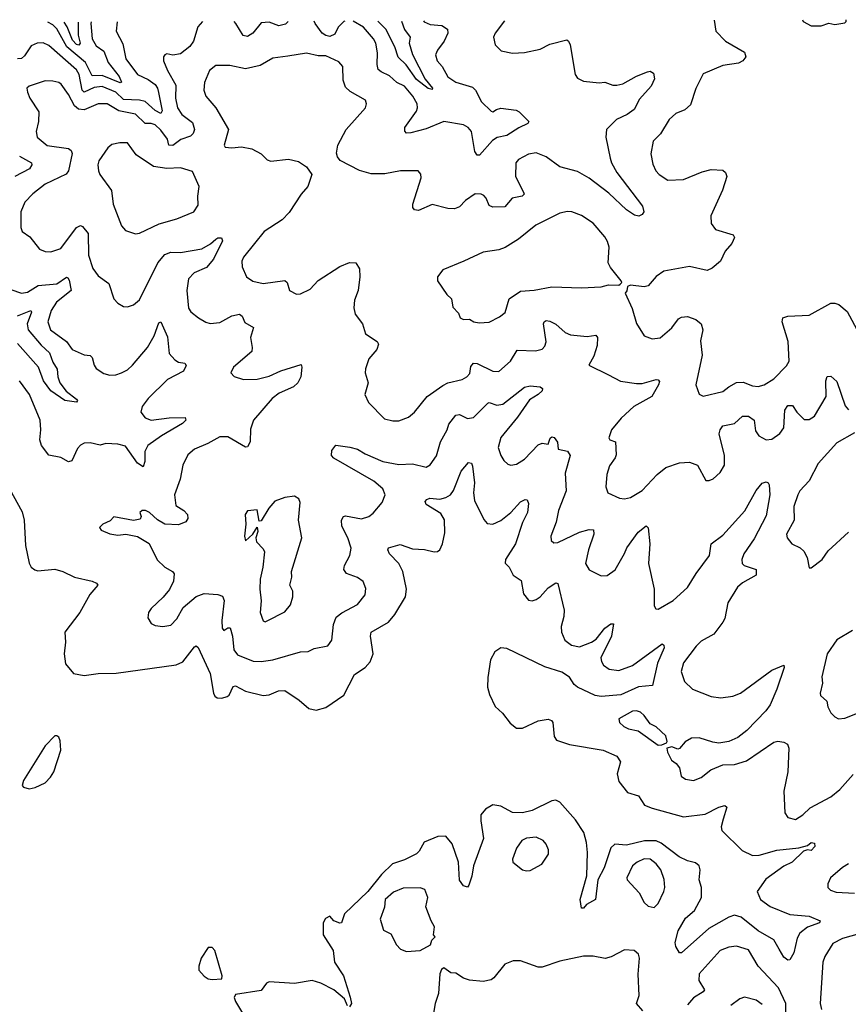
# Model space of a CAD drawing. Extents: x 1954678 to 2060275, y 904822 to 1016299.
# Tile 456 of 467: x 2040336 to 2044553, y 1011261 to 1016274. Entities that reach past the tile are written whole.
import ezdxf

# ---------------------------------------------------------------- set-up
doc = ezdxf.new("R2010")
doc.units = 0

msp = doc.modelspace()

# ---------------------------------------------------------------- linework, layer by layer
at = {"layer": '0CON20XD'}
for points in [[(2043869.9, 1016271.7), (2043879.2, 1016215), (2043928, 1016165), (2044025, 1016108), (2044031.2, 1016085), (2044016.7, 1016065), (2043995, 1016052.9), (2043915, 1016041.1), (2043815, 1015998), (2043777.2, 1015922.8), (2043749.8, 1015840.2), (2043720.8, 1015815), (2043675, 1015795.7), (2043641.9, 1015765), (2043596.9, 1015693.1), (2043560, 1015655), (2043548.8, 1015591.2), (2043557.7, 1015537.7), (2043574.2, 1015504.2), (2043590, 1015485), (2043635, 1015456.2), (2043715, 1015460.8), (2043810.3, 1015499.7), (2043855, 1015511.4), (2043915, 1015508), (2043928.8, 1015495), (2043936, 1015475), (2043913.5, 1015406.5), (2043854.2, 1015275), (2043856, 1015236), (2043876.7, 1015205), (2043968, 1015178), (2043973.8, 1015165), (2043960.8, 1015135), (2043926.7, 1015095), (2043902.5, 1015045), (2043861.3, 1015008.7), (2043835, 1014996.4), (2043745, 1015017.1), (2043615, 1014992.9), (2043575, 1014965.8), (2043535, 1014919.2), (2043515, 1014914), (2043445, 1014922.5), (2043430, 1014915), (2043427, 1014893), (2043418.3, 1014881.7), (2043452.5, 1014802.5), (2043475, 1014726.7), (2043515, 1014664), (2043555, 1014648.1), (2043595, 1014654.4), (2043655.4, 1014704.6), (2043689.4, 1014750.6), (2043705, 1014759.4), (2043735, 1014761.9), (2043777.4, 1014747.4), (2043804.6, 1014724.6), (2043812.5, 1014695), (2043801.1, 1014638.9), (2043809.1, 1014565), (2043777.8, 1014415), (2043795, 1014367.5), (2043815, 1014356.2), (2043915, 1014380.5), (2043944.7, 1014405.3), (2043985, 1014426.2), (2044018.4, 1014428.4), (2044065, 1014409.4), (2044095, 1014405.6), (2044125, 1014414.4), (2044174.6, 1014445.4), (2044239.4, 1014510.6), (2044252.2, 1014535), (2044247.7, 1014635), (2044216.5, 1014735), (2044220.6, 1014755), (2044245, 1014764.6), (2044355, 1014769.1), (2044465, 1014830.9), (2044485, 1014831.1), (2044505, 1014822.9), (2044547.8, 1014787.8), (2044608, 1014675)], [(2044321, 1016273.1), (2044323.3, 1016265), (2044365, 1016243.3), (2044415, 1016243.3), (2044454.2, 1016255.8), (2044485, 1016250), (2044535, 1016257.5), (2044542.5, 1016265), (2044541.8, 1016273.7)], [(2040831.6, 1016262.4), (2040827.8, 1016215), (2040861.6, 1016151.6), (2040875.4, 1016075), (2040934.8, 1015994.8), (2040989.3, 1015969.3), (2041025, 1015943.1), (2041037.7, 1015925), (2041042.4, 1015902.4), (2041060.9, 1015809.1), (2041055, 1015795.5), (2041025, 1015810.6), (2040975, 1015857.3), (2040945, 1015864.8), (2040865, 1015868.1), (2040825, 1015904.3), (2040755, 1015933.8), (2040715, 1015928.9), (2040664.2, 1015904.2), (2040654.6, 1015914.6), (2040638.9, 1015995), (2040625, 1016018.8), (2040485, 1016142.3), (2040455, 1016155.4), (2040425, 1016154.5), (2040395, 1016140.5), (2040360.7, 1016089.3), (2040344.4, 1016075.6), (2040325, 1016074)], [(2041266.4, 1016263.7), (2041242.6, 1016237.4), (2041220.9, 1016165), (2041202.1, 1016137.9), (2041155, 1016099.1), (2041115, 1016092.5), (2041085, 1016099.2), (2041074.4, 1016095.6), (2041068, 1016085), (2041068.1, 1016065), (2041087.5, 1016015), (2041131.1, 1015941.1), (2041128.6, 1015875), (2041138.7, 1015825), (2041161.5, 1015791.5), (2041215, 1015750.9), (2041226.5, 1015715), (2041218.8, 1015695), (2041205, 1015680.3), (2041155.5, 1015664.5), (2041115, 1015633.8), (2041094.8, 1015634.8), (2041088, 1015665), (2041055, 1015711.8), (2041025, 1015738), (2041005, 1015745.7), (2040975, 1015745.3), (2040925, 1015793.2), (2040839.9, 1015809.9), (2040782, 1015845), (2040735, 1015845.2), (2040664.8, 1015815.2), (2040635, 1015817.4), (2040614.8, 1015834.8), (2040585, 1015892.5), (2040547.5, 1015945), (2040535, 1015953.6), (2040505, 1015961.5), (2040465, 1015962.2), (2040384.2, 1015935.8), (2040372.5, 1015925), (2040376.2, 1015905), (2040388, 1015875), (2040433.3, 1015805), (2040431.1, 1015755), (2040419.4, 1015705), (2040425.6, 1015675), (2040475, 1015633.8), (2040585, 1015617.3), (2040597.9, 1015607.9), (2040603.2, 1015593.2), (2040584.7, 1015505), (2040573.2, 1015486.8), (2040465, 1015435.9), (2040402.3, 1015387.7), (2040361.8, 1015345), (2040342.1, 1015295), (2040341.2, 1015215), (2040348.8, 1015195), (2040388.3, 1015168.3), (2040436.2, 1015105), (2040465, 1015093.1), (2040495, 1015092.2), (2040545, 1015108.1), (2040624.4, 1015215), (2040645, 1015225.6), (2040655, 1015221.4), (2040684.6, 1015185), (2040685.4, 1015075), (2040707.8, 1015007.8), (2040735, 1014970), (2040790.3, 1014930.3), (2040815, 1014853.3), (2040835, 1014831.2), (2040865, 1014814), (2040885, 1014811.2), (2040915, 1014822), (2040945, 1014848), (2041038.9, 1015035), (2041075, 1015078.8), (2041105, 1015090.8), (2041155, 1015088.9), (2041263.1, 1015106.9), (2041307.9, 1015132.1), (2041333.7, 1015156.3), (2041345, 1015163.8), (2041363.3, 1015163.3), (2041368.1, 1015148.1), (2041322.3, 1015055), (2041287.1, 1015012.9), (2041224.4, 1014985), (2041194.6, 1014955), (2041186.4, 1014895), (2041195.7, 1014805), (2041206.8, 1014786.8), (2041246.2, 1014755), (2041283.2, 1014733.2), (2041305, 1014727.5), (2041355, 1014732.5), (2041415, 1014765.4), (2041455, 1014774.4), (2041468.1, 1014765), (2041481.5, 1014731.5), (2041526.5, 1014706.5), (2041511.5, 1014655), (2041520, 1014605), (2041517.5, 1014585), (2041424.2, 1014505), (2041411.2, 1014475), (2041427.3, 1014457.3), (2041475, 1014441.4), (2041545, 1014443.6), (2041605, 1014459.1), (2041664.7, 1014485.3), (2041768.6, 1014518.6), (2041772.5, 1014505), (2041766.7, 1014455), (2041752.5, 1014425), (2041729.2, 1014405), (2041657.5, 1014372.5), (2041620.8, 1014345), (2041525.6, 1014235), (2041510.6, 1014189.4), (2041509.6, 1014125), (2041495, 1014099.2), (2041485, 1014098.1), (2041395, 1014150.6), (2041355, 1014150.6), (2041293.9, 1014116.1), (2041225, 1014086.9), (2041192.4, 1014057.6), (2041165.6, 1014005), (2041152.5, 1013935), (2041124.4, 1013855), (2041130.9, 1013800.9), (2041170.8, 1013775), (2041190, 1013755), (2041192.5, 1013735), (2041182.2, 1013717.8), (2041145, 1013701.1), (2041075, 1013704.5), (2041037.1, 1013727.1), (2040997.5, 1013765), (2040976.7, 1013775), (2040960, 1013775), (2040946.7, 1013765), (2040953.8, 1013745), (2040948.8, 1013731.2), (2040915, 1013724.2), (2040815, 1013742), (2040796.9, 1013723.1), (2040760, 1013705), (2040741.7, 1013688.3), (2040750, 1013675), (2040795, 1013656.7), (2040835, 1013650), (2040875.9, 1013654.1), (2040935, 1013642), (2040995, 1013606.2), (2041035, 1013524), (2041075, 1013486), (2041113.3, 1013465), (2041122.3, 1013452.3), (2041118.6, 1013415), (2041098, 1013372), (2041066.6, 1013333.4), (2041005, 1013276.2), (2040991.2, 1013255), (2040988, 1013228), (2041005, 1013200), (2041025, 1013190), (2041065, 1013183.8), (2041105, 1013191.2), (2041135, 1013223.8), (2041168.5, 1013281.5), (2041233.4, 1013336.6), (2041275, 1013352.5), (2041345, 1013346.9), (2041368, 1013338), (2041377.2, 1013317.3), (2041364.2, 1013215), (2041365.7, 1013175.7), (2041375, 1013163.8), (2041395, 1013177.5), (2041407.1, 1013177.1), (2041418.7, 1013135), (2041425.3, 1013065.2), (2041445, 1013039.5), (2041525, 1013008.5), (2041565, 1013005.4), (2041624.7, 1013015.3), (2041765.7, 1013055.7), (2041805, 1013057.5), (2041835, 1013072), (2041905, 1013086), (2041924.3, 1013115), (2041933.3, 1013195), (2041947.6, 1013232.4), (2041975, 1013254.6), (2042055, 1013296.9), (2042094.5, 1013345.5), (2042098, 1013378), (2042083.9, 1013413.9), (2042055, 1013433.5), (2042000, 1013455), (2041985.7, 1013475), (2041989.4, 1013495), (2042017.1, 1013545), (2042023.7, 1013583.7), (2042006.2, 1013635), (2041976.4, 1013695), (2041974.5, 1013725.5), (2041984, 1013745), (2041995, 1013748.1), (2042075, 1013733.3), (2042112.5, 1013745), (2042135, 1013761.9), (2042180.6, 1013815), (2042196.5, 1013855), (2042183.5, 1013885), (2042138.2, 1013925), (2041935, 1014042), (2041923.8, 1014055), (2041925, 1014080), (2041945, 1014107.5), (2042017.1, 1014097.1), (2042055, 1014086.5), (2042095, 1014062.7), (2042185, 1014024.1), (2042265, 1014008.4), (2042335, 1014012.7), (2042405, 1013995.6), (2042425, 1014007.5), (2042457.1, 1014052.9), (2042478.5, 1014125), (2042511.8, 1014185), (2042520.9, 1014215), (2042555, 1014259.5), (2042575, 1014262.9), (2042615, 1014243.8), (2042645, 1014247.9), (2042718.2, 1014321.8), (2042725, 1014324.4), (2042765, 1014310.8), (2042795, 1014316.6), (2042905, 1014402.1), (2042935, 1014410.4), (2042985, 1014404.4), (2042996.4, 1014396.4), (2042995.4, 1014385), (2042975.5, 1014365), (2042931.2, 1014338.8), (2042870, 1014250), (2042785, 1014146.4), (2042771.5, 1014095), (2042785.4, 1014055.4), (2042799.7, 1014029.7), (2042820.3, 1014010.3), (2042835, 1014006), (2042865, 1014011.4), (2042905, 1014036.7), (2042975, 1014110), (2042995, 1014118), (2043025, 1014112.7), (2043036.8, 1014143.2), (2043045, 1014149.6), (2043057.1, 1014147.1), (2043072.9, 1014122.9), (2043077.1, 1014087.1), (2043125, 1014076.7), (2043138.1, 1014055), (2043112.1, 1013965), (2043118.2, 1013875), (2043078.8, 1013775), (2043066.4, 1013715), (2043040, 1013645), (2043041.7, 1013621.7), (2043055, 1013610), (2043075, 1013611.4), (2043185, 1013664.1), (2043235, 1013677.7), (2043256.2, 1013676.2), (2043258.8, 1013655), (2043230.4, 1013575), (2043216.4, 1013505), (2043235, 1013472.2), (2043295, 1013442.5), (2043325.6, 1013444.4), (2043367.3, 1013472.7), (2043414.7, 1013555.3), (2043426.4, 1013585), (2043484.7, 1013665.3), (2043525, 1013696), (2043535, 1013687.5), (2043542.7, 1013605), (2043536.1, 1013505), (2043565.5, 1013375), (2043565, 1013290), (2043573.3, 1013275), (2043585, 1013272.5), (2043662.7, 1013317.3), (2043735, 1013382.5), (2043779.5, 1013455), (2043846.2, 1013545), (2043855.5, 1013605), (2043915, 1013648.5), (2044027.1, 1013772.9), (2044085, 1013877.5), (2044115, 1013913.8), (2044135, 1013921.2), (2044145.9, 1013915.9), (2044150.8, 1013905), (2044153.2, 1013855), (2044135, 1013748.1), (2044075, 1013631.5), (2044022, 1013555), (2044011.3, 1013525), (2044013.5, 1013505), (2044024.2, 1013495), (2044083.8, 1013475), (2044084, 1013445), (2044015, 1013406.2), (2043989.1, 1013385), (2043940.5, 1013305), (2043924.7, 1013225.3), (2043915, 1013205.7), (2043868.6, 1013145), (2043805, 1013108.9), (2043779.2, 1013085), (2043715, 1012998.6), (2043702.3, 1012955), (2043718.9, 1012905), (2043760.8, 1012865), (2043855, 1012828.5), (2043905, 1012821.8), (2043965, 1012828.8), (2044005, 1012844.5), (2044165, 1012962), (2044225, 1012986.7), (2044226.7, 1012975), (2044190, 1012865), (2044155, 1012785.8), (2044133.5, 1012755), (2044036.7, 1012655), (2043990.7, 1012619.3), (2043945, 1012598.6), (2043895, 1012591.1), (2043864.6, 1012594.6), (2043795, 1012616.9), (2043755, 1012615.5), (2043723.5, 1012596.5), (2043695, 1012563.3), (2043685, 1012560), (2043655, 1012572.5), (2043630, 1012565), (2043632.5, 1012545), (2043653.1, 1012503.1), (2043677, 1012487), (2043694, 1012465), (2043702.4, 1012422.4), (2043725, 1012406.5), (2043765, 1012400), (2043805, 1012415.7), (2043853.3, 1012455), (2043915, 1012480.8), (2043975, 1012481.5), (2044035, 1012501.2), (2044175, 1012595.6), (2044195, 1012600.6), (2044225, 1012595.7), (2044243.8, 1012585), (2044251.2, 1012565), (2044245.5, 1012444.5)], [(2040699.9, 1016262), (2040698.8, 1016255), (2040705, 1016176.5), (2040725, 1016141.1), (2040764.1, 1016114.1), (2040785.6, 1016055), (2040843, 1015985), (2040854.2, 1015955.8), (2040846.9, 1015953.1), (2040755, 1015988.9), (2040705, 1015988.4), (2040671.5, 1016055), (2040576.4, 1016135), (2040525, 1016227.4), (2040505, 1016248), (2040479.2, 1016261.3)], [(2040632.9, 1016261.8), (2040634.3, 1016194.3), (2040643.1, 1016155), (2040636.8, 1016143.2), (2040625, 1016147.8), (2040605, 1016169.5), (2040578, 1016238), (2040562.5, 1016261.6)], [(2042802.9, 1016268.4), (2042755.8, 1016205), (2042748, 1016185), (2042756.7, 1016145), (2042785.8, 1016115.8), (2042845, 1016102.9), (2042905, 1016107.1), (2042985, 1016124.2), (2043035, 1016148.6), (2043120.7, 1016170.7), (2043130, 1016165), (2043138, 1016145), (2043162.5, 1015995), (2043175, 1015976.2), (2043205, 1015960.8), (2043285, 1015952.2), (2043315, 1015955.6), (2043355, 1015940), (2043375, 1015940.5), (2043405, 1015947.3), (2043475, 1015986.4), (2043532, 1016008), (2043545, 1016011.1), (2043561.8, 1016001.8), (2043567, 1015973), (2043549.5, 1015935), (2043491.3, 1015868.7), (2043462.7, 1015817.3), (2043428.5, 1015791.5), (2043373.5, 1015765), (2043323.3, 1015715), (2043319.6, 1015675), (2043341.5, 1015568.5), (2043347.3, 1015545), (2043375, 1015496.4), (2043505.8, 1015325), (2043513.3, 1015295), (2043505, 1015282.5), (2043487.3, 1015272.7), (2043465, 1015278.6), (2043425, 1015305.5), (2043335, 1015390.8), (2043235, 1015467.7), (2043175, 1015500), (2043084.7, 1015524.7), (2043015, 1015575.6), (2042965, 1015595.6), (2042925, 1015588.9), (2042875, 1015561.1), (2042860.6, 1015545), (2042859.2, 1015475), (2042900.8, 1015395), (2042903.8, 1015385), (2042893.3, 1015375), (2042842.5, 1015365), (2042805, 1015320.6), (2042745, 1015319.1), (2042725, 1015327.5), (2042710, 1015365), (2042698.3, 1015378.3), (2042685, 1015385.7), (2042655, 1015387.8), (2042605, 1015353.1), (2042575, 1015321.8), (2042548.4, 1015311.6), (2042515, 1015312.7), (2042435, 1015332.5), (2042365, 1015302.5), (2042345, 1015306.2), (2042337.3, 1015317.3), (2042337.1, 1015335), (2042378.6, 1015468.6), (2042377.3, 1015487.3), (2042363.9, 1015503.9), (2042275, 1015504.6), (2042195, 1015488.7), (2042125, 1015488.2), (2042065, 1015505.7), (2041967.4, 1015557.4), (2041954.2, 1015575), (2041949.2, 1015595), (2041955.7, 1015635), (2041998.1, 1015715), (2042095.8, 1015825), (2042101.4, 1015845), (2042096.7, 1015863.3), (2042017.6, 1015907.6), (2041995, 1015930), (2041982.3, 1015965), (2041981.1, 1016035), (2041960, 1016060), (2041895, 1016089.1), (2041855, 1016088.9), (2041795, 1016102.9), (2041701.4, 1016088.6), (2041625, 1016078.5), (2041559.5, 1016040.5), (2041485, 1016022.7), (2041405, 1016041.1), (2041335, 1016040.5), (2041301.4, 1016015), (2041276.6, 1015953.4), (2041273.6, 1015915), (2041283.8, 1015883.8), (2041335, 1015825.7), (2041399.2, 1015715), (2041377.5, 1015635), (2041382.5, 1015625), (2041415, 1015620.8), (2041465, 1015626), (2041516.8, 1015616.8), (2041565, 1015591.2), (2041595, 1015560), (2041614.1, 1015554.1), (2041705, 1015564), (2041755, 1015552), (2041795, 1015523.8), (2041823.3, 1015485), (2041802, 1015425), (2041768, 1015385), (2041707.4, 1015292.6), (2041672, 1015255), (2041580.8, 1015195), (2041531.9, 1015135), (2041475.7, 1015065), (2041467.1, 1015045), (2041468, 1015015), (2041491.2, 1014965), (2041522.4, 1014942.4), (2041575, 1014930), (2041685.5, 1014945.5), (2041698, 1014935), (2041710, 1014895), (2041745, 1014876.2), (2041765, 1014877.5), (2041815, 1014901.2), (2041855, 1014946.2), (2041965, 1015017.1), (2042015, 1015036.9), (2042046.2, 1015036.2), (2042065.6, 1015005), (2042066.9, 1014965), (2042059.2, 1014895), (2042040, 1014845), (2042037.3, 1014807.3), (2042043.8, 1014775), (2042081.4, 1014725), (2042096.2, 1014675), (2042155.6, 1014635.6), (2042162.3, 1014622.3), (2042154.2, 1014595), (2042113.6, 1014546.4), (2042096.1, 1014496.1), (2042094, 1014475), (2042110, 1014425), (2042092.9, 1014365), (2042112, 1014325), (2042192.4, 1014242.4), (2042235, 1014230.8), (2042265, 1014230.8), (2042315, 1014250), (2042345.6, 1014275), (2042410.6, 1014355), (2042489.2, 1014410.8), (2042515, 1014424.5), (2042588.3, 1014441.7), (2042612.5, 1014455), (2042627.4, 1014472.6), (2042632.7, 1014507.3), (2042645, 1014525.6), (2042665, 1014523.5), (2042745, 1014484.4), (2042775, 1014481.9), (2042834.7, 1014535.3), (2042868.8, 1014591.2), (2042961.7, 1014588.3), (2042995, 1014597.1), (2043008.9, 1014611.1), (2043016, 1014634), (2043001.9, 1014725), (2043004.6, 1014735.4), (2043015, 1014741.4), (2043035, 1014739.5), (2043064.1, 1014724.1), (2043112, 1014682), (2043139.5, 1014669.5), (2043225, 1014660.5), (2043267.9, 1014667.9), (2043276.7, 1014655), (2043274.4, 1014615), (2043258.6, 1014561.4), (2043233.3, 1014515), (2043333.3, 1014465), (2043393.8, 1014433.8), (2043475, 1014420.7), (2043505, 1014421.1), (2043575, 1014441.4), (2043585, 1014440.8), (2043592, 1014432), (2043588.1, 1014415), (2043553.1, 1014355), (2043461.5, 1014305), (2043396.9, 1014245), (2043348.9, 1014185), (2043334.4, 1014145), (2043340, 1014135), (2043368.1, 1014125), (2043371.5, 1014058.5), (2043367.6, 1014042.4), (2043338.3, 1014001.7), (2043325, 1013957.5), (2043320, 1013895), (2043330, 1013865), (2043388.3, 1013838.3), (2043415, 1013834.4), (2043445, 1013841.1), (2043505, 1013877.5), (2043581.3, 1013958.7), (2043625, 1013993.1), (2043695, 1014017.9), (2043745, 1014020.4), (2043786.3, 1014006.3), (2043828.3, 1013928.3), (2043845, 1013927.5), (2043865, 1013936.7), (2043902, 1013968), (2043924.1, 1014005.9), (2043923.1, 1014055), (2043896.5, 1014165), (2043900.5, 1014185), (2043915, 1014205.6), (2043975, 1014218.2), (2044015, 1014254.6), (2044045, 1014254.6), (2044073.6, 1014235), (2044081.3, 1014181.3), (2044098.1, 1014155), (2044135, 1014134.5), (2044165, 1014138.5), (2044205, 1014166.4), (2044224.7, 1014195), (2044230.8, 1014285), (2044245, 1014310), (2044268.9, 1014308.9), (2044291.5, 1014275), (2044328.1, 1014238.1), (2044355, 1014237.5), (2044381.9, 1014255), (2044440.7, 1014355), (2044438.6, 1014435), (2044445, 1014456.7), (2044465, 1014458), (2044495, 1014432.5), (2044537.4, 1014307.4), (2044555, 1014287.1)], [(2041702.8, 1016265.1), (2041688.2, 1016251.8), (2041655, 1016243.1), (2041605, 1016260.4), (2041565, 1016258.2), (2041523.3, 1016205), (2041495, 1016188.5), (2041473.9, 1016193.9), (2041436, 1016255), (2041427.3, 1016264.2)], [(2041990.4, 1016265.9), (2041986, 1016264), (2041957.7, 1016235), (2041939.2, 1016200.8), (2041915, 1016188.1), (2041895, 1016192.5), (2041875.6, 1016205.6), (2041839.7, 1016255), (2041835.3, 1016265.5)], [(2042391, 1016267.2), (2042395, 1016262.5), (2042425, 1016250), (2042484.7, 1016244.7), (2042514.2, 1016225), (2042514.4, 1016205), (2042497.1, 1016165), (2042461.9, 1016118.1), (2042452.3, 1016095), (2042460.4, 1016065), (2042486.2, 1016035), (2042515, 1015983.5), (2042555, 1015955.4), (2042640, 1015930), (2042655.5, 1015915), (2042686.2, 1015855), (2042735, 1015808.5), (2042745, 1015803.8), (2042763, 1015817), (2042785, 1015823), (2042862.7, 1015812.7), (2042878, 1015805), (2042927.5, 1015755), (2042922.5, 1015745), (2042876, 1015724), (2042815, 1015683.5), (2042766.6, 1015673.4), (2042741.7, 1015658.3), (2042675.7, 1015584.3), (2042665, 1015583.3), (2042652.2, 1015602.2), (2042635, 1015703.8), (2042618.1, 1015725), (2042595, 1015738.2), (2042495, 1015756.1), (2042405, 1015718.2), (2042326.9, 1015696.9), (2042305, 1015696.2), (2042295.8, 1015705.8), (2042295.7, 1015725), (2042355, 1015807.5), (2042361.2, 1015825), (2042358.5, 1015845), (2042336.4, 1015885), (2042295, 1015934.6), (2042255, 1015954.5), (2042217.8, 1015987.8), (2042175, 1016008.1), (2042161, 1016021), (2042154.7, 1016045), (2042157.7, 1016105), (2042148.4, 1016155), (2042137.1, 1016177.1), (2042085.5, 1016235), (2042033.6, 1016266.1)], [(2042278.9, 1016266.8), (2042295, 1016223.3), (2042323.2, 1016185), (2042318.4, 1016155), (2042336.1, 1016096.1), (2042400.3, 1015970.2), (2042437.5, 1015925), (2042435, 1015917.5), (2042415, 1015923.5), (2042355, 1015970), (2042303.9, 1016043.9), (2042262.7, 1016082.7), (2042245.7, 1016135), (2042199.7, 1016225), (2042158.3, 1016266.5)], [(2040925, 1015184.2), (2040945, 1015187.5), (2041046.2, 1015233.8), (2041135, 1015259.2), (2041222.5, 1015295), (2041245, 1015330), (2041242.5, 1015375), (2041249.2, 1015425), (2041215, 1015500), (2041155, 1015519.2), (2041085, 1015515.5), (2041016.9, 1015526.9), (2040928.8, 1015585), (2040885, 1015646.2), (2040845, 1015647.1), (2040805, 1015637.5), (2040785, 1015622), (2040738.1, 1015555), (2040733.3, 1015535), (2040736.9, 1015505), (2040744.4, 1015485), (2040803.3, 1015403.3), (2040811.9, 1015335), (2040855, 1015223.8), (2040875, 1015200.8), (2040925, 1015184.2)], [(2040335, 1015578.9), (2040396.9, 1015545), (2040397.8, 1015535), (2040385.6, 1015515), (2040311.9, 1015475)], [(2042675, 1014730), (2042725, 1014734.2), (2042778.3, 1014761.7), (2042806.6, 1014783.4), (2042827.7, 1014852.3), (2042885, 1014891.8), (2042955, 1014897.1), (2043045, 1014913.3), (2043195, 1014908.6), (2043295, 1014913.8), (2043333.6, 1014923.6), (2043385, 1014922.5), (2043393, 1014927), (2043400, 1014935), (2043396.7, 1014945), (2043342.4, 1015012.4), (2043331.4, 1015035), (2043335.6, 1015115), (2043328.1, 1015145), (2043315, 1015168), (2043255, 1015237.1), (2043195, 1015276.9), (2043145.6, 1015295.6), (2043125, 1015297.1), (2043085, 1015289.4), (2042963.1, 1015226.9), (2042875, 1015157.1), (2042806.8, 1015113.2), (2042775, 1015102.5), (2042695, 1015090.6), (2042596.7, 1015045), (2042489.2, 1015000.8), (2042463.3, 1014965), (2042463.3, 1014945), (2042509.2, 1014875), (2042533.2, 1014853.2), (2042540.9, 1014810.9), (2042568.8, 1014778.8), (2042577.5, 1014755), (2042595, 1014748), (2042625, 1014748.8), (2042647.5, 1014735), (2042675, 1014730)], [(2040290.4, 1014900.4), (2040345, 1014881.8), (2040375, 1014886.2), (2040429.4, 1014920.6), (2040525, 1014929.3), (2040575, 1014962.2), (2040580.3, 1014960.3), (2040588.3, 1014948.3), (2040598.5, 1014895), (2040523.8, 1014835), (2040496.8, 1014793.2), (2040479.2, 1014735), (2040493.6, 1014695), (2040574.6, 1014635), (2040602.5, 1014595), (2040665, 1014567.5), (2040695, 1014564.2), (2040705, 1014553.3), (2040714.6, 1014514.6), (2040725, 1014498), (2040765, 1014472.5), (2040794.5, 1014464.5), (2040825, 1014465.5), (2040855, 1014475.5), (2040885, 1014491.5), (2040910.9, 1014515), (2040986.7, 1014605), (2041020.4, 1014665), (2041045, 1014731.2), (2041055, 1014736.2), (2041088.9, 1014658.9), (2041097.1, 1014575), (2041125, 1014541.2), (2041145, 1014529.6), (2041176.7, 1014525), (2041183.8, 1014513.8), (2041168.9, 1014485), (2041088.9, 1014441.1), (2040990, 1014345), (2040959.6, 1014305), (2040952.7, 1014275), (2040975, 1014246.7), (2041004.7, 1014234.7), (2041096, 1014246), (2041178.3, 1014248.3), (2041181.2, 1014235), (2041165, 1014217.5), (2041058.1, 1014155), (2040987.5, 1014105), (2040972.7, 1014075), (2040973.6, 1014025), (2040965, 1013998), (2040935, 1014016.5), (2040875, 1014102.7), (2040835, 1014113.4), (2040775, 1014115.5), (2040745, 1014108.1), (2040695, 1014120), (2040665, 1014116.9), (2040645, 1014107.1), (2040630, 1014090), (2040602.2, 1014027.8), (2040585, 1014023.3), (2040545, 1014044.4), (2040485, 1014056.4), (2040446.7, 1014105), (2040438.2, 1014135), (2040443.3, 1014185), (2040440, 1014235), (2040386.5, 1014365), (2040335, 1014435.6)], [(2040325, 1014766.8), (2040393.3, 1014793.3), (2040395.4, 1014785), (2040374.8, 1014725), (2040378.9, 1014695), (2040445, 1014616.2), (2040488.4, 1014578.4), (2040505, 1014530.5), (2040526.7, 1014495), (2040529.5, 1014455), (2040540.3, 1014425), (2040573.2, 1014383.2), (2040625, 1014341.2), (2040630, 1014335), (2040625, 1014326.7), (2040565, 1014334.6), (2040495, 1014383.8), (2040458, 1014435), (2040431.2, 1014505), (2040325.3, 1014625)], [(2044585, 1014170.3), (2044495, 1014120), (2044399.6, 1014015), (2044354.3, 1013925.7), (2044306.5, 1013875), (2044296.2, 1013855), (2044275.4, 1013795), (2044278.2, 1013725), (2044238.6, 1013655), (2044242.5, 1013635), (2044265.8, 1013605), (2044308.8, 1013585), (2044327.5, 1013567.5), (2044344.2, 1013535), (2044355, 1013482.5), (2044365, 1013483.3), (2044421.2, 1013525), (2044451.1, 1013568.9), (2044553.8, 1013665)], [(2040284.4, 1013884.4), (2040348.3, 1013768.3), (2040359.4, 1013725), (2040365, 1013597.5), (2040385, 1013507.5), (2040395, 1013486.2), (2040412.3, 1013472.3), (2040428.3, 1013468.3), (2040515.6, 1013475.6), (2040555, 1013464.3), (2040615, 1013435.6), (2040705.3, 1013415.3), (2040726.7, 1013405), (2040733.8, 1013395), (2040692.8, 1013347.2), (2040641.9, 1013255), (2040566, 1013155), (2040570, 1013105), (2040562.5, 1013045), (2040570, 1012995), (2040610, 1012945), (2040665, 1012935.5), (2040735, 1012945.5), (2040826.3, 1012946.3), (2041131.6, 1012988.4), (2041166.7, 1013005), (2041225, 1013080.8), (2041235, 1013086), (2041245, 1013078), (2041305.7, 1012945.7), (2041322, 1012845), (2041329.6, 1012829.6), (2041341.7, 1012821.7), (2041365, 1012820.1), (2041392.7, 1012827.3), (2041401.9, 1012835), (2041421.7, 1012878.3), (2041435, 1012881.8), (2041485, 1012855.5), (2041575, 1012833.6), (2041605, 1012836.4), (2041653.8, 1012856.2), (2041685, 1012858.5), (2041759.1, 1012809.1), (2041807.4, 1012767.4), (2041845, 1012758.9), (2041895, 1012772.7), (2041985.5, 1012835), (2042040.3, 1012939.8), (2042095, 1012975.7), (2042119.4, 1013005), (2042134.5, 1013045), (2042121.1, 1013135), (2042125.3, 1013154.7), (2042213.3, 1013206.7), (2042244.6, 1013245.4), (2042299.1, 1013335), (2042305.4, 1013375), (2042285.6, 1013464.4), (2042265.8, 1013505.8), (2042217.8, 1013555), (2042209.2, 1013575), (2042213.8, 1013585), (2042272.1, 1013602.1), (2042335, 1013580), (2042396.1, 1013576.1), (2042445, 1013564.4), (2042463.3, 1013566.7), (2042474.5, 1013575.5), (2042488.5, 1013605), (2042499.6, 1013660.4), (2042498.1, 1013728.1), (2042479.3, 1013759.3), (2042404, 1013805), (2042399.5, 1013820.5), (2042408.3, 1013831.7), (2042422.9, 1013837.1), (2042475, 1013833.2), (2042505, 1013841.1), (2042528.5, 1013855), (2042543.3, 1013876.7), (2042583.3, 1013975), (2042620.3, 1014019.7), (2042635, 1014016.7), (2042640.7, 1014000.7), (2042650.7, 1013915), (2042646.2, 1013865), (2042650.4, 1013825), (2042698.6, 1013728.6), (2042715, 1013708.6), (2042745, 1013705.5), (2042785, 1013723.9), (2042835.6, 1013764.4), (2042885, 1013818.9), (2042908.6, 1013831.4)], [(2041585, 1013207.5), (2041595, 1013212.5), (2041685, 1013258.8), (2041713.8, 1013295), (2041726.2, 1013335), (2041726, 1013365), (2041711.2, 1013395), (2041720.6, 1013435), (2041718.9, 1013465), (2041772.5, 1013635), (2041754.3, 1013725), (2041764, 1013815), (2041756.2, 1013835), (2041735, 1013848), (2041685, 1013840.8), (2041635, 1013822), (2041603.8, 1013786.2), (2041565, 1013722.5), (2041555, 1013720), (2041545, 1013777.5), (2041496.1, 1013773.9), (2041483.8, 1013755), (2041487.1, 1013705), (2041480, 1013645), (2041485, 1013620), (2041523.3, 1013655), (2041545, 1013690), (2041547.5, 1013667.5), (2041537.1, 1013635), (2041540.6, 1013615), (2041575, 1013580), (2041581.4, 1013565), (2041573.4, 1013486.6), (2041559.4, 1013425), (2041557.5, 1013375), (2041565.8, 1013315), (2041560.8, 1013255), (2041575, 1013212.5), (2041585, 1013207.5)], [(2042908.6, 1013831.4), (2042919.2, 1013829.2), (2042925, 1013810), (2042920.9, 1013765), (2042895.8, 1013714.2), (2042860, 1013605), (2042808.6, 1013525), (2042807.5, 1013507.5), (2042826.7, 1013486.7), (2042846.9, 1013445), (2042887.9, 1013417.9), (2042899.8, 1013349.8), (2042925, 1013318.5), (2042945, 1013315.5), (2042965, 1013321.5), (2042985.5, 1013335), (2043025, 1013381.3), (2043065, 1013406), (2043075, 1013402.5), (2043107.9, 1013267.9), (2043105.5, 1013235), (2043091.2, 1013185), (2043094.5, 1013155), (2043110, 1013115), (2043145, 1013088.5), (2043185, 1013081.1), (2043246, 1013104), (2043270.2, 1013119.8), (2043315, 1013176.4), (2043345, 1013198.6), (2043358.1, 1013198.1), (2043347.8, 1013135), (2043294.6, 1013024.6), (2043296.8, 1013006.8), (2043308.1, 1012988.1), (2043336.7, 1012966.7), (2043385, 1012960.4), (2043454.7, 1012985.3), (2043606.1, 1013096.1), (2043615, 1013090), (2043615.7, 1013075), (2043582.5, 1012997.5), (2043556, 1012884), (2043485, 1012877.5), (2043395, 1012836.2), (2043295, 1012827.9), (2043265, 1012833.5), (2043174.9, 1012874.9), (2043158.4, 1012888.4), (2043135, 1012926.7), (2043095, 1012952.6), (2043009.5, 1012979.5), (2042815, 1013071.5), (2042785, 1013075.6), (2042754.3, 1013055), (2042731.8, 1013015), (2042718.5, 1012925), (2042717.8, 1012875), (2042727.4, 1012837.4), (2042756.6, 1012776.6), (2042793.4, 1012743.4), (2042831.9, 1012691.9), (2042865, 1012667.5), (2042895, 1012666.9), (2042975, 1012703.4), (2043025, 1012712.3), (2043042.5, 1012705), (2043049.1, 1012695), (2043055.5, 1012625), (2043067.5, 1012605), (2043134, 1012584), (2043305, 1012554.1), (2043375.7, 1012525), (2043393.3, 1012495), (2043376.4, 1012435), (2043384.7, 1012394.7), (2043429.8, 1012339.8), (2043485, 1012322.9), (2043515.6, 1012275), (2043555, 1012258.9), (2043715, 1012215.3), (2043825, 1012228.5), (2043894, 1012265), (2043925, 1012272.5), (2043936, 1012265), (2043915.9, 1012204.1), (2043905.6, 1012165), (2043910, 1012145), (2044013.4, 1012043.4), (2044065, 1012018.8), (2044100.2, 1012019.8), (2044190, 1012045), (2044301.7, 1012058.3), (2044345, 1012068.8), (2044365, 1012084.2), (2044381.7, 1012081.7), (2044382.5, 1012065), (2044365, 1012043.8), (2044345, 1012047.5), (2044325, 1012040), (2044267.1, 1011985), (2044225, 1011963.4), (2044132.9, 1011897.1), (2044089.6, 1011835), (2044106.2, 1011795), (2044155, 1011759.3), (2044255, 1011718.8), (2044355, 1011710), (2044410, 1011685), (2044406, 1011675), (2044346.5, 1011653.5), (2044306.4, 1011623.6), (2044292.5, 1011597.5), (2044276.6, 1011523.4), (2044255, 1011487.5), (2044245, 1011486.2), (2044225, 1011500.6), (2044202.2, 1011542.2), (2044175, 1011589.2), (2044095, 1011634.2), (2044007.7, 1011705), (2043975, 1011715.2), (2043944.5, 1011705), (2043843.6, 1011646.4), (2043705, 1011523.3), (2043695, 1011522.5), (2043676.2, 1011555), (2043672.5, 1011575), (2043686.9, 1011635), (2043725, 1011700), (2043771.2, 1011738.8), (2043806.1, 1011803.9), (2043805.8, 1011855), (2043794.5, 1011895), (2043799.2, 1011945), (2043794.5, 1011965), (2043775, 1011980.8), (2043735, 1011991.6), (2043692.1, 1012012.1), (2043601.7, 1012081.7), (2043575, 1012093.5), (2043516.7, 1012093.3), (2043425, 1012070.9), (2043365, 1012075.9), (2043345, 1012057.5), (2043310.4, 1011955), (2043279.2, 1011895), (2043266.9, 1011795), (2043221.2, 1011768.8), (2043205, 1011750), (2043195, 1011750), (2043188.6, 1011795), (2043222.8, 1011915), (2043226.8, 1012033.2), (2043221.3, 1012085), (2043206.7, 1012135), (2043165, 1012200.3), (2043085, 1012289.6), (2043065, 1012300), (2043045, 1012296), (2042945, 1012246.7), (2042895, 1012236.2), (2042845, 1012237.1), (2042785, 1012269.7), (2042745, 1012275.9), (2042706.7, 1012255), (2042683.8, 1012225), (2042683.1, 1012195), (2042697.3, 1012105), (2042645.2, 1011965), (2042637.3, 1011912.7), (2042622.7, 1011867.3), (2042615, 1011856.7), (2042595, 1011863.3), (2042575, 1011893.3), (2042569, 1011985), (2042537.5, 1012077.5), (2042505, 1012116.8), (2042465, 1012115.5), (2042395, 1012086.5), (2042369.7, 1012040.3), (2042355, 1012027.1), (2042294.3, 1011995.7), (2042233.9, 1011976.1), (2042177.8, 1011922.2), (2042107.2, 1011835), (2041988.9, 1011721.1), (2041974.3, 1011675.7), (2041965, 1011673.6), (2041935.6, 1011685), (2041915, 1011709.7), (2041892.2, 1011697.8), (2041881.2, 1011675), (2041879.8, 1011615), (2041932.1, 1011535), (2041938.8, 1011475), (2041983.3, 1011405), (2042017.9, 1011297.9), (2042024.5, 1011265), (2042015, 1011247.1)], [(2044575.4, 1013164.6), (2044495, 1013115.6), (2044445.5, 1013045), (2044417.9, 1012927.9), (2044421.5, 1012895), (2044410, 1012845), (2044412.4, 1012832.4), (2044443.8, 1012805), (2044448.5, 1012775), (2044464.5, 1012744.5), (2044485, 1012723.8), (2044504.3, 1012714.3), (2044535, 1012716.9), (2044625, 1012753.1)], [(2043585, 1012580), (2043605, 1012582.5), (2043628.3, 1012591.7), (2043631.7, 1012598.3), (2043625, 1012627.5), (2043575, 1012674), (2043545, 1012689.2), (2043515, 1012730.8), (2043495, 1012748.1), (2043475, 1012755.6), (2043455, 1012752.9), (2043386.2, 1012715), (2043388.8, 1012695), (2043411.2, 1012675), (2043435, 1012663.3), (2043483.8, 1012653.8), (2043585, 1012580)], [(2040385, 1012357.1), (2040415, 1012364.2), (2040465, 1012388), (2040493, 1012417), (2040510, 1012445), (2040545.7, 1012554.3), (2040542.6, 1012602.6), (2040535, 1012620.8), (2040525, 1012628), (2040515, 1012627.5), (2040465, 1012576.2), (2040355, 1012400.8), (2040349.4, 1012375), (2040355, 1012366), (2040385, 1012357.1)], [(2044245.5, 1012444.5), (2044224.5, 1012345.5), (2044230, 1012235), (2044245, 1012211.2), (2044285, 1012202.5), (2044322.5, 1012225), (2044359.7, 1012260.3), (2044465, 1012317.5), (2044511.1, 1012355), (2044578.5, 1012431.5)], [(2042915, 1011940), (2042935, 1011942.5), (2042993.8, 1011975), (2043028, 1012025), (2043027, 1012047), (2043015, 1012076.7), (2043000, 1012095), (2042965, 1012111.4), (2042915, 1012106.9), (2042892.5, 1012095), (2042864.6, 1012055.4), (2042845, 1012000), (2042846.7, 1011985), (2042895, 1011946.2), (2042915, 1011940)], [(2043565, 1011754), (2043586.4, 1011773.6), (2043614.3, 1011835), (2043619.4, 1011855), (2043616.4, 1011896.4), (2043598.5, 1011945), (2043575, 1011976.7), (2043545, 1012000), (2043515, 1012001.5), (2043478.6, 1011985), (2043454.4, 1011965), (2043426, 1011905), (2043427.5, 1011895), (2043488.3, 1011828.3), (2043515, 1011778.8), (2043535, 1011760), (2043565, 1011754)], [(2044555, 1011975.4), (2044523.3, 1011956.7), (2044462, 1011905), (2044449.2, 1011875), (2044450, 1011855), (2044462.2, 1011842.2), (2044491.2, 1011831.2), (2044585, 1011826.6)], [(2042305, 1011530), (2042375, 1011534), (2042426.4, 1011563.6), (2042433, 1011587), (2042450, 1011605), (2042442.5, 1011615), (2042447.5, 1011655), (2042430, 1011685), (2042403.3, 1011756.7), (2042413.3, 1011805), (2042397.5, 1011845), (2042374.4, 1011854.4), (2042287.9, 1011852.1), (2042238.5, 1011831.5), (2042196.2, 1011795), (2042193.6, 1011755), (2042170, 1011695), (2042187.7, 1011637.7), (2042225, 1011618.8), (2042253.4, 1011563.4), (2042275, 1011542), (2042305, 1011530)], [(2044693.4, 1011643.4), (2044523.7, 1011596.3), (2044475, 1011570.8), (2044433.5, 1011505), (2044423.8, 1011475), (2044410.4, 1011265), (2044416.3, 1011235)], [(2041315, 1011386.7), (2041365, 1011390), (2041366.7, 1011405), (2041328.8, 1011535), (2041315, 1011549.5), (2041295, 1011549.4), (2041260.4, 1011495), (2041247.5, 1011455), (2041248, 1011435), (2041275, 1011403.8), (2041295, 1011391.2), (2041315, 1011386.7)], [(2043507.1, 1011227.1), (2043475.6, 1011265), (2043489.5, 1011305), (2043483.1, 1011415), (2043490, 1011495), (2043485.7, 1011515.7), (2043464.1, 1011534.1), (2043415, 1011538.6), (2043347.2, 1011502.8), (2043315.5, 1011494.5), (2043255, 1011506.4), (2043205, 1011505.4), (2043085, 1011480.5), (2042995, 1011450), (2042975, 1011450.6), (2042885, 1011481.4), (2042848.3, 1011481.7), (2042805, 1011466), (2042750, 1011395), (2042735.4, 1011384.6), (2042695, 1011376.4), (2042625.8, 1011384.2), (2042595, 1011394.3), (2042555, 1011418.8), (2042530.5, 1011420.5), (2042495, 1011446.7), (2042482.7, 1011437.3), (2042474.2, 1011415.8), (2042468.1, 1011315), (2042450.6, 1011265), (2042440.8, 1011205)], [(2044235.5, 1011215), (2044234.8, 1011265), (2044197.4, 1011345), (2044094.1, 1011455), (2044045, 1011538.1), (2043985, 1011557.5), (2043945, 1011552.5), (2043900.8, 1011535), (2043795, 1011416), (2043791.9, 1011381.9), (2043821.4, 1011335), (2043815.4, 1011324.6), (2043765.8, 1011294.2), (2043735, 1011257.3)], [(2042003.8, 1011253.8), (2041988.9, 1011288.9), (2041935.1, 1011335.1), (2041868.4, 1011368.4), (2041825, 1011381.3), (2041735, 1011366.9), (2041605, 1011375.5), (2041592, 1011368), (2041565, 1011331.9), (2041435, 1011310), (2041427.5, 1011295), (2041434, 1011275), (2041469.5, 1011215)], [(2044115, 1011259.4), (2044085, 1011281.5), (2044025, 1011297.8), (2044000.7, 1011289.3), (2043955.9, 1011254.1)]]:
    msp.add_lwpolyline(points, dxfattribs=at)

doc.saveas('drawing.dxf')
